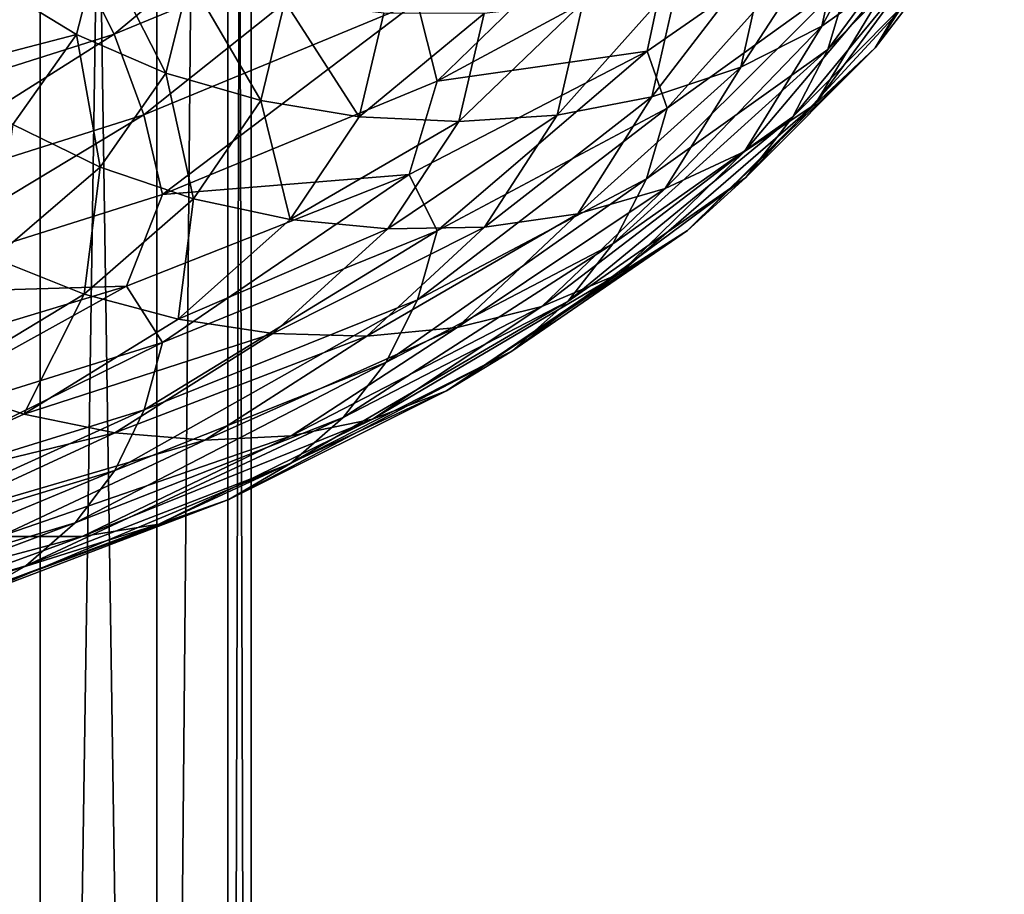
# Model space of a CAD drawing. Header units: metres. Extents: x -44 to 117, y -432 to 89.
# Tile 804 of 1056: x 14.55 to 18.6, y -114.07 to -110.46. Entities that reach past the tile are written whole.
import ezdxf

# ---------------------------------------------------------------- set-up
doc = ezdxf.new("R2010")
doc.units = ezdxf.units.M
doc.layers.add('solid_125568', color=7, linetype='CONTINUOUS')

msp = doc.modelspace()

# ---------------------------------------------------------------- linework, layer by layer
at = {"layer": 'solid_125568'}
for points in [[(13.965055, -93.5, 332.274872), (14.630192, -125.699997, 333.880676), (13.965017, -125.699997, 332.274811)], [(13.965068, -93.5, 345.725098), (13.965017, -125.699997, 345.725189), (14.630192, -125.699997, 344.119324)], [(13.965055, -93.5, 332.274872), (14.630218, -93.5, 333.880737), (14.630192, -125.699997, 333.880676)], [(14.630223, -93.5, 344.119232), (13.965068, -93.5, 345.725098), (14.630192, -125.699997, 344.119324)], [(15.111361, -93.5, 335.550842), (15.111382, -125.699997, 335.550934), (14.630192, -125.699997, 333.880676)], [(14.630218, -93.5, 333.880737), (15.111361, -93.5, 335.550842), (14.630192, -125.699997, 333.880676)], [(14.630223, -93.5, 344.119232), (14.630192, -125.699997, 344.119324), (15.111382, -125.699997, 342.449066)], [(15.111362, -93.5, 342.449158), (14.630223, -93.5, 344.119232), (15.111382, -125.699997, 342.449066)], [(15.111361, -93.5, 335.550842), (15.402516, -93.5, 337.264343), (15.111382, -125.699997, 335.550934)], [(15.402517, -93.5, 340.735626), (15.111362, -93.5, 342.449158), (15.111382, -125.699997, 342.449066)], [(15.402516, -93.5, 337.264343), (15.402539, -125.699997, 337.264557), (15.111382, -125.699997, 335.550934)], [(15.402517, -93.5, 340.735626), (15.111382, -125.699997, 342.449066), (15.402539, -125.699997, 340.735443)], [(15.402516, -93.5, 337.264343), (15.5, -93.5, 339), (15.402539, -125.699997, 337.264557)], [(15.402517, -93.5, 340.735626), (15.402539, -125.699997, 340.735443), (15.5, -125.699997, 339)], [(15.402517, -93.5, 340.735626), (15.5, -125.699997, 339), (15.5, -93.5, 339)], [(15.5, -93.5, 339), (15.5, -125.699997, 339), (15.402539, -125.699997, 337.264557)], [(14.770675, -110.196915, 915.345215), (15.875364, -109.741241, 916.954651), (14.935122, -110.524445, 915.375732)], [(15.875364, -109.741241, 916.954651), (16.052134, -110.06279, 917.002014), (14.935122, -110.524445, 915.375732)], [(18.262257, -109.741287, 927.494446), (17.964993, -109.969315, 927.60968), (17.850389, -110.490334, 925.734192)], [(18.145716, -110.278801, 925.591309), (18.262257, -109.741287, 927.494446), (17.850389, -110.490334, 925.734192)], [(18.51054, -109.723015, 922.993103), (18.418535, -110.029518, 923.169861), (17.874966, -110.586899, 921.279846)], [(17.96427, -110.288185, 921.095459), (18.51054, -109.723015, 922.993103), (17.874966, -110.586899, 921.279846)], [(18.601854, -109.756073, 925.2724), (18.397799, -110.031898, 925.436096), (18.069641, -110.580345, 923.533447)], [(18.270008, -110.317322, 923.351379), (18.601854, -109.756073, 925.2724), (18.069641, -110.580345, 923.533447)], [(13.312536, -110.275192, 913.877869), (14.567956, -109.880943, 915.353699), (13.497712, -110.598846, 913.850586)], [(14.567956, -109.880943, 915.353699), (14.770675, -110.196915, 915.345215), (13.497712, -110.598846, 913.850586)], [(16.183514, -110.390816, 917.083435), (17.126022, -109.880768, 918.822571), (16.265305, -110.717964, 917.197693)], [(17.126022, -109.880768, 918.822571), (17.212547, -110.206833, 918.94574), (16.265305, -110.717964, 917.197693)], [(17.964993, -109.969315, 927.60968), (17.629047, -110.156792, 927.705139), (17.516634, -110.660011, 925.861145)], [(17.850389, -110.490334, 925.734192), (17.964993, -109.969315, 927.60968), (17.516634, -110.660011, 925.861145)], [(18.418535, -110.029518, 923.169861), (18.270008, -110.317322, 923.351379), (17.730846, -110.864372, 921.474365)], [(17.874966, -110.586899, 921.279846), (18.418535, -110.029518, 923.169861), (17.730846, -110.864372, 921.474365)], [(18.397799, -110.031898, 925.436096), (18.145716, -110.278801, 925.591309), (17.822105, -110.812485, 923.71167)], [(18.069641, -110.580345, 923.533447), (18.397799, -110.031898, 925.436096), (17.822105, -110.812485, 923.71167)], [(14.935122, -110.524445, 915.375732), (16.052134, -110.06279, 917.002014), (15.057369, -110.856033, 915.444397)], [(16.052134, -110.06279, 917.002014), (16.183514, -110.390816, 917.083435), (15.057369, -110.856033, 915.444397)], [(17.130684, -110.593903, 918.863831), (17.90959, -110.052315, 920.691467), (17.21336, -110.828415, 919.262329)], [(17.212547, -110.206833, 918.94574), (17.90959, -110.052315, 920.691467), (17.130684, -110.593903, 918.863831)], [(17.90959, -110.052315, 920.691467), (17.96427, -110.288185, 921.095459), (17.21336, -110.828415, 919.262329)], [(14.780422, -110.525513, 926.141663), (14.875287, -110.151497, 927.722351), (14.446045, -110.322495, 926.083069)], [(15.147575, -110.684189, 926.174377), (14.875287, -110.151497, 927.722351), (14.780422, -110.525513, 926.141663)], [(15.147575, -110.684189, 926.174377), (15.244735, -110.29409, 927.79071), (14.875287, -110.151497, 927.722351)], [(17.629047, -110.156792, 927.705139), (17.260035, -110.297966, 927.778198), (17.150043, -110.782402, 925.969055)], [(17.516634, -110.660011, 925.861145), (17.629047, -110.156792, 927.705139), (17.150043, -110.782402, 925.969055)], [(13.497712, -110.598846, 913.850586), (14.770675, -110.196915, 915.345215), (13.647964, -110.931931, 913.865662)], [(14.770675, -110.196915, 915.345215), (14.935122, -110.524445, 915.375732), (13.647964, -110.931931, 913.865662)], [(16.265305, -110.717964, 917.197693), (17.212547, -110.206833, 918.94574), (17.130684, -110.593903, 918.863831)], [(18.145716, -110.278801, 925.591309), (17.850389, -110.490334, 925.734192), (17.532085, -111.007629, 923.881836)], [(17.822105, -110.812485, 923.71167), (18.145716, -110.278801, 925.591309), (17.532085, -111.007629, 923.881836)], [(14.780422, -110.525513, 926.141663), (14.446045, -110.322495, 926.083069), (14.188437, -110.679306, 924.553528)], [(15.538696, -110.796997, 926.18158), (15.244735, -110.29409, 927.79071), (15.147575, -110.684189, 926.174377)], [(15.538696, -110.796997, 926.18158), (15.638276, -110.389336, 927.835754), (15.244735, -110.29409, 927.79071)], [(17.260035, -110.297966, 927.778198), (16.866787, -110.391685, 927.828186), (16.759392, -110.856766, 926.056396)], [(17.150043, -110.782402, 925.969055), (17.260035, -110.297966, 927.778198), (16.759392, -110.856766, 926.056396)], [(17.96427, -110.288185, 921.095459), (17.874966, -110.586899, 921.279846), (17.127771, -111.119591, 919.454041)], [(17.21336, -110.828415, 919.262329), (17.96427, -110.288185, 921.095459), (17.127771, -111.119591, 919.454041)], [(18.270008, -110.317322, 923.351379), (18.069641, -110.580345, 923.533447), (17.53644, -111.114822, 921.674316)], [(17.730846, -110.864372, 921.474365), (18.270008, -110.317322, 923.351379), (17.53644, -111.114822, 921.674316)], [(15.057369, -110.856033, 915.444397), (16.183514, -110.390816, 917.083435), (15.133497, -111.184204, 915.550415)], [(16.183514, -110.390816, 917.083435), (16.265305, -110.717964, 917.197693), (15.133497, -111.184204, 915.550415)], [(15.944131, -110.863594, 926.163818), (15.638276, -110.389336, 927.835754), (15.538696, -110.796997, 926.18158)], [(15.944131, -110.863594, 926.163818), (16.046244, -110.437317, 927.857178), (15.638276, -110.389336, 927.835754)], [(16.866787, -110.391685, 927.828186), (16.458969, -110.438103, 927.854675), (16.354233, -110.883659, 926.121826)], [(16.759392, -110.856766, 926.056396), (16.866787, -110.391685, 927.828186), (16.354233, -110.883659, 926.121826)], [(16.458969, -110.438103, 927.854675), (16.046244, -110.437317, 927.857178), (15.944131, -110.863594, 926.163818)], [(16.354233, -110.883659, 926.121826), (16.458969, -110.438103, 927.854675), (15.944131, -110.863594, 926.163818)], [(13.647964, -110.931931, 913.865662), (14.935122, -110.524445, 915.375732), (13.759686, -111.266846, 913.922607)], [(14.935122, -110.524445, 915.375732), (15.057369, -110.856033, 915.444397), (13.759686, -111.266846, 913.922607)], [(14.516889, -110.896507, 924.580017), (14.780422, -110.525513, 926.141663), (14.188437, -110.679306, 924.553528)], [(14.877558, -111.071205, 924.577576), (14.780422, -110.525513, 926.141663), (14.516889, -110.896507, 924.580017)], [(14.877558, -111.071205, 924.577576), (15.147575, -110.684189, 926.174377), (14.780422, -110.525513, 926.141663)], [(17.850389, -110.490334, 925.734192), (17.516634, -110.660011, 925.861145), (17.204325, -111.159599, 924.039856)], [(17.532085, -111.007629, 923.881836), (17.850389, -110.490334, 925.734192), (17.204325, -111.159599, 924.039856)], [(16.150782, -111.10128, 917.113953), (17.130684, -110.593903, 918.863831), (16.266033, -111.333672, 917.512634)], [(16.265305, -110.717964, 917.197693), (17.130684, -110.593903, 918.863831), (16.150782, -111.10128, 917.113953)], [(17.130684, -110.593903, 918.863831), (17.21336, -110.828415, 919.262329), (16.266033, -111.333672, 917.512634)], [(17.874966, -110.586899, 921.279846), (17.730846, -110.864372, 921.474365), (16.989702, -111.387039, 919.661072)], [(17.127771, -111.119591, 919.454041), (17.874966, -110.586899, 921.279846), (16.989702, -111.387039, 919.661072)], [(18.069641, -110.580345, 923.533447), (17.822105, -110.812485, 923.71167), (17.296257, -111.332466, 921.875)], [(17.53644, -111.114822, 921.674316), (18.069641, -110.580345, 923.533447), (17.296257, -111.332466, 921.875)], [(15.261792, -111.201508, 924.547424), (15.147575, -110.684189, 926.174377), (14.877558, -111.071205, 924.577576)], [(15.261792, -111.201508, 924.547424), (15.538696, -110.796997, 926.18158), (15.147575, -110.684189, 926.174377)], [(17.516634, -110.660011, 925.861145), (17.150043, -110.782402, 925.969055), (16.844341, -111.263313, 924.18219)], [(17.204325, -111.159599, 924.039856), (17.516634, -110.660011, 925.861145), (16.844341, -111.263313, 924.18219)], [(15.133497, -111.184204, 915.550415), (16.265305, -110.717964, 917.197693), (16.150782, -111.10128, 917.113953)], [(15.660068, -111.286652, 924.491089), (15.538696, -110.796997, 926.18158), (15.261792, -111.201508, 924.547424)], [(15.660068, -111.286652, 924.491089), (15.944131, -110.863594, 926.163818), (15.538696, -110.796997, 926.18158)], [(17.150043, -110.782402, 925.969055), (16.759392, -110.856766, 926.056396), (16.460741, -111.318436, 924.306396)], [(16.844341, -111.263313, 924.18219), (17.150043, -110.782402, 925.969055), (16.460741, -111.318436, 924.306396)], [(17.21336, -110.828415, 919.262329), (17.127771, -111.119591, 919.454041), (16.185141, -111.617622, 917.711365)], [(16.266033, -111.333672, 917.512634), (17.21336, -110.828415, 919.262329), (16.185141, -111.617622, 917.711365)], [(17.822105, -110.812485, 923.71167), (17.532085, -111.007629, 923.881836), (17.014837, -111.511497, 922.071777)], [(17.296257, -111.332466, 921.875), (17.822105, -110.812485, 923.71167), (17.014837, -111.511497, 922.071777)], [(13.759686, -111.266846, 913.922607), (15.057369, -110.856033, 915.444397), (13.829285, -111.595985, 914.021057)], [(15.057369, -110.856033, 915.444397), (15.133497, -111.184204, 915.550415), (13.829285, -111.595985, 914.021057)], [(16.354233, -110.883659, 926.121826), (15.944131, -110.863594, 926.163818), (15.660068, -111.286652, 924.491089)], [(16.062864, -111.325897, 924.410095), (16.354233, -110.883659, 926.121826), (15.660068, -111.286652, 924.491089)], [(16.759392, -110.856766, 926.056396), (16.354233, -110.883659, 926.121826), (16.062864, -111.325897, 924.410095)], [(16.460741, -111.318436, 924.306396), (16.759392, -110.856766, 926.056396), (16.062864, -111.325897, 924.410095)], [(17.730846, -110.864372, 921.474365), (17.53644, -111.114822, 921.674316), (16.803471, -111.62529, 919.878296)], [(16.989702, -111.387039, 919.661072), (17.730846, -110.864372, 921.474365), (16.803471, -111.62529, 919.878296)], [(14.438717, -111.44696, 923.016663), (14.877558, -111.071205, 924.577576), (14.516889, -110.896507, 924.580017)], [(17.532085, -111.007629, 923.881836), (17.204325, -111.159599, 924.039856), (16.696793, -111.646072, 922.260071)], [(17.014837, -111.511497, 922.071777), (17.532085, -111.007629, 923.881836), (16.696793, -111.646072, 922.260071)], [(14.811704, -111.594467, 922.950073), (14.877558, -111.071205, 924.577576), (14.438717, -111.44696, 923.016663)], [(14.811704, -111.594467, 922.950073), (15.261792, -111.201508, 924.547424), (14.877558, -111.071205, 924.577576)], [(14.986232, -111.561714, 915.469727), (16.150782, -111.10128, 917.113953), (15.134136, -111.794373, 915.863831)], [(15.133497, -111.184204, 915.550415), (16.150782, -111.10128, 917.113953), (14.986232, -111.561714, 915.469727)], [(16.150782, -111.10128, 917.113953), (16.266033, -111.333672, 917.512634), (15.134136, -111.794373, 915.863831)], [(17.127771, -111.119591, 919.454041), (16.989702, -111.387039, 919.661072), (16.054695, -111.875481, 917.930298)], [(16.185141, -111.617622, 917.711365), (17.127771, -111.119591, 919.454041), (16.054695, -111.875481, 917.930298)], [(17.53644, -111.114822, 921.674316), (17.296257, -111.332466, 921.875), (16.57338, -111.828865, 920.100647)], [(16.803471, -111.62529, 919.878296), (17.53644, -111.114822, 921.674316), (16.57338, -111.828865, 920.100647)], [(17.204325, -111.159599, 924.039856), (16.844341, -111.263313, 924.18219), (16.347498, -111.731438, 922.435913)], [(16.696793, -111.646072, 922.260071), (17.204325, -111.159599, 924.039856), (16.347498, -111.731438, 922.435913)], [(13.829285, -111.595985, 914.021057), (15.133497, -111.184204, 915.550415), (14.986232, -111.561714, 915.469727)], [(15.1983, -111.697861, 922.856079), (15.261792, -111.201508, 924.547424), (14.811704, -111.594467, 922.950073)], [(15.1983, -111.697861, 922.856079), (15.660068, -111.286652, 924.491089), (15.261792, -111.201508, 924.547424)], [(16.062864, -111.325897, 924.410095), (15.660068, -111.286652, 924.491089), (15.1983, -111.697861, 922.856079)], [(16.844341, -111.263313, 924.18219), (16.460741, -111.318436, 924.306396), (15.975303, -111.767624, 922.596008)], [(16.347498, -111.731438, 922.435913), (16.844341, -111.263313, 924.18219), (15.975303, -111.767624, 922.596008)], [(16.266033, -111.333672, 917.512634), (16.185141, -111.617622, 917.711365), (15.058855, -112.07151, 916.069092)], [(15.134136, -111.794373, 915.863831), (16.266033, -111.333672, 917.512634), (15.058855, -112.07151, 916.069092)], [(15.589223, -111.755989, 922.737122), (16.062864, -111.325897, 924.410095), (15.1983, -111.697861, 922.856079)], [(16.460741, -111.318436, 924.306396), (16.062864, -111.325897, 924.410095), (15.589223, -111.755989, 922.737122)], [(15.975303, -111.767624, 922.596008), (16.460741, -111.318436, 924.306396), (15.589223, -111.755989, 922.737122)], [(17.296257, -111.332466, 921.875), (17.014837, -111.511497, 922.071777), (16.303764, -111.992264, 920.322937)], [(16.57338, -111.828865, 920.100647), (17.296257, -111.332466, 921.875), (16.303764, -111.992264, 920.322937)], [(16.989702, -111.387039, 919.661072), (16.803471, -111.62529, 919.878296), (15.878762, -112.102051, 918.163879)], [(16.054695, -111.875481, 917.930298), (16.989702, -111.387039, 919.661072), (15.878762, -112.102051, 918.163879)], [(14.192888, -111.967484, 921.405945), (14.811704, -111.594467, 922.950073), (14.438717, -111.44696, 923.016663)], [(17.014837, -111.511497, 922.071777), (16.696793, -111.646072, 922.260071), (15.999058, -112.109947, 920.540466)], [(16.303764, -111.992264, 920.322937), (17.014837, -111.511497, 922.071777), (15.999058, -112.109947, 920.540466)], [(13.653, -111.96479, 913.951599), (14.986232, -111.561714, 915.469727), (13.829826, -112.201004, 914.33313)], [(13.829285, -111.595985, 914.021057), (14.986232, -111.561714, 915.469727), (13.653, -111.96479, 913.951599)], [(14.986232, -111.561714, 915.469727), (15.134136, -111.794373, 915.863831), (13.829826, -112.201004, 914.33313)], [(14.5634, -112.088615, 921.275696), (14.811704, -111.594467, 922.950073), (14.192888, -111.967484, 921.405945)], [(14.5634, -112.088615, 921.275696), (15.1983, -111.697861, 922.856079), (14.811704, -111.594467, 922.950073)], [(16.185141, -111.617622, 917.711365), (16.054695, -111.875481, 917.930298), (14.937513, -112.320297, 916.299133)], [(15.058855, -112.07151, 916.069092), (16.185141, -111.617622, 917.711365), (14.937513, -112.320297, 916.299133)], [(16.803471, -111.62529, 919.878296), (16.57338, -111.828865, 920.100647), (15.661387, -112.292145, 918.406738)], [(15.878762, -112.102051, 918.163879), (16.803471, -111.62529, 919.878296), (15.661387, -112.292145, 918.406738)], [(16.696793, -111.646072, 922.260071), (16.347498, -111.731438, 922.435913), (15.664433, -112.177483, 920.748474)], [(15.999058, -112.109947, 920.540466), (16.696793, -111.646072, 922.260071), (15.664433, -112.177483, 920.748474)], [(15.589223, -111.755989, 922.737122), (15.1983, -111.697861, 922.856079), (14.5634, -112.088615, 921.275696)], [(16.347498, -111.731438, 922.435913), (15.975303, -111.767624, 922.596008), (15.30788, -112.195282, 920.943115)], [(15.664433, -112.177483, 920.748474), (16.347498, -111.731438, 922.435913), (15.30788, -112.195282, 920.943115)], [(14.937995, -112.165092, 921.120178), (15.589223, -111.755989, 922.737122), (14.5634, -112.088615, 921.275696)], [(15.975303, -111.767624, 922.596008), (15.589223, -111.755989, 922.737122), (14.937995, -112.165092, 921.120178)], [(15.30788, -112.195282, 920.943115), (15.975303, -111.767624, 922.596008), (14.937995, -112.165092, 921.120178)], [(15.134136, -111.794373, 915.863831), (15.058855, -112.07151, 916.069092), (13.761015, -112.471802, 914.544495)], [(13.829826, -112.201004, 914.33313), (15.134136, -111.794373, 915.863831), (13.761015, -112.471802, 914.544495)], [(16.57338, -111.828865, 920.100647), (16.303764, -111.992264, 920.322937), (15.406653, -112.440559, 918.653381)], [(15.661387, -112.292145, 918.406738), (16.57338, -111.828865, 920.100647), (15.406653, -112.440559, 918.653381)], [(16.054695, -111.875481, 917.930298), (15.878762, -112.102051, 918.163879), (14.773876, -112.535828, 916.548157)], [(14.937513, -112.320297, 916.299133), (16.054695, -111.875481, 917.930298), (14.773876, -112.535828, 916.548157)], [(13.762321, -112.450607, 919.766113), (14.5634, -112.088615, 921.275696), (14.192888, -111.967484, 921.405945)], [(16.303764, -111.992264, 920.322937), (15.999058, -112.109947, 920.540466), (15.118762, -112.542046, 918.89856)], [(15.406653, -112.440559, 918.653381), (16.303764, -111.992264, 920.322937), (15.118762, -112.542046, 918.89856)], [(15.058855, -112.07151, 916.069092), (14.937513, -112.320297, 916.299133), (13.650159, -112.712166, 914.78479)], [(13.761015, -112.471802, 914.544495), (15.058855, -112.07151, 916.069092), (13.650159, -112.712166, 914.78479)], [(14.937995, -112.165092, 921.120178), (14.5634, -112.088615, 921.275696), (13.762321, -112.450607, 919.766113)], [(15.878762, -112.102051, 918.163879), (15.661387, -112.292145, 918.406738), (14.571684, -112.713188, 916.810242)], [(14.773876, -112.535828, 916.548157), (15.878762, -112.102051, 918.163879), (14.571684, -112.713188, 916.810242)], [(15.999058, -112.109947, 920.540466), (15.664433, -112.177483, 920.748474), (14.802624, -112.592491, 919.137268)], [(15.118762, -112.542046, 918.89856), (15.999058, -112.109947, 920.540466), (14.802624, -112.592491, 919.137268)], [(14.116313, -112.54467, 919.575928), (14.937995, -112.165092, 921.120178), (13.762321, -112.450607, 919.766113)], [(15.30788, -112.195282, 920.943115), (14.937995, -112.165092, 921.120178), (14.116313, -112.54467, 919.575928)], [(15.664433, -112.177483, 920.748474), (15.30788, -112.195282, 920.943115), (14.465784, -112.592667, 919.364685)], [(14.802624, -112.592491, 919.137268), (15.664433, -112.177483, 920.748474), (14.465784, -112.592667, 919.364685)], [(14.465784, -112.592667, 919.364685), (15.30788, -112.195282, 920.943115), (14.116313, -112.54467, 919.575928)], [(15.661387, -112.292145, 918.406738), (15.406653, -112.440559, 918.653381), (14.334722, -112.847443, 917.079651)], [(14.571684, -112.713188, 916.810242), (15.661387, -112.292145, 918.406738), (14.334722, -112.847443, 917.079651)], [(14.937513, -112.320297, 916.299133), (14.773876, -112.535828, 916.548157), (13.500681, -112.917427, 915.047974)], [(13.650159, -112.712166, 914.78479), (14.937513, -112.320297, 916.299133), (13.500681, -112.917427, 915.047974)], [(15.406653, -112.440559, 918.653381), (15.118762, -112.542046, 918.89856), (14.066912, -112.933617, 917.350769)], [(14.334722, -112.847443, 917.079651), (15.406653, -112.440559, 918.653381), (14.066912, -112.933617, 917.350769)], [(14.773876, -112.535828, 916.548157), (14.571684, -112.713188, 916.810242), (13.315975, -113.082939, 915.327759)], [(13.500681, -112.917427, 915.047974), (14.773876, -112.535828, 916.548157), (13.315975, -113.082939, 915.327759)], [(15.118762, -112.542046, 918.89856), (14.802624, -112.592491, 919.137268), (13.772848, -112.967903, 917.618103)], [(14.066912, -112.933617, 917.350769), (15.118762, -112.542046, 918.89856), (13.772848, -112.967903, 917.618103)], [(14.802624, -112.592491, 919.137268), (14.465784, -112.592667, 919.364685), (13.45954, -112.951408, 917.876221)], [(13.772848, -112.967903, 917.618103), (14.802624, -112.592491, 919.137268), (13.45954, -112.951408, 917.876221)], [(14.571684, -112.713188, 916.810242), (14.334722, -112.847443, 917.079651), (13.099483, -113.204025, 915.618103)], [(13.315975, -113.082939, 915.327759), (14.571684, -112.713188, 916.810242), (13.099483, -113.204025, 915.618103)]]:
    msp.add_3dface(points, dxfattribs=at)

doc.saveas('drawing.dxf')
